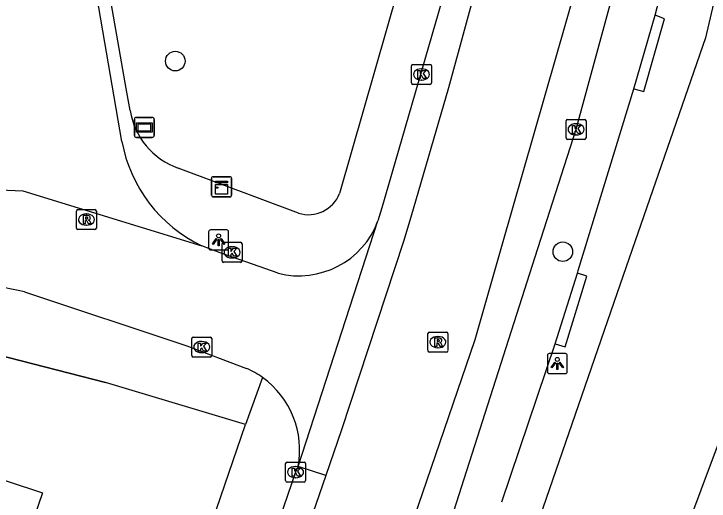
# Model space of a CAD drawing. Extents: x 162880 to 165536, y 384011 to 385179.
# Drawn here: x 164364.68 to 164399.44, y 384679.68 to 384704.02 of the extents above; entities that cross this region are included whole.
import ezdxf

# ---------------------------------------------------------------- set-up
doc = ezdxf.new("R2010")
doc.units = 0
for name, color, linetype in [('IMGEO_Boom', 7, 'Continuous'), ('IMGEO_Kast', 7, 'Continuous'), ('IMGEO_Kolk', 7, 'Continuous'), ('IMGEO_Lichtpunt', 7, 'Continuous'), ('IMGEO_Muur', 7, 'Continuous'), ('IMGEO_Pand', 7, 'Continuous'), ('IMGEO_Rijbaan_lokaal_gesloten', 7, 'Continuous'), ('IMGEO_Rijbaan_lokaal_open', 7, 'Continuous'), ('IMGEO_Rioolput', 7, 'Continuous'), ('IMGEO_Straatnaambord', 7, 'Continuous'), ('IMGEO_Voetpad_open', 7, 'Continuous')]:
    doc.layers.add(name, color=color, linetype=linetype)

msp = doc.modelspace()

# ---------------------------------------------------------------- linework, layer by layer
at = {"layer": 'IMGEO_Boom'}
for centre in [(164372.752, 384701.665), (164392.127, 384692.142)]:
    msp.add_circle(centre, 0.489, dxfattribs=at)
at = {"layer": 'IMGEO_Kast'}
for p, q in [((164374.567, 384694.959), (164374.567, 384695.8)), ((164374.567, 384695.8), (164374.567, 384694.959)), ((164374.642, 384695.884), (164375.483, 384695.884)), ((164375.483, 384695.884), (164374.642, 384695.884)), ((164375.567, 384695.809), (164375.567, 384694.968)), ((164375.567, 384694.968), (164375.567, 384695.809)), ((164375.492, 384694.884), (164374.651, 384694.884)), ((164374.651, 384694.884), (164375.492, 384694.884))]:
    msp.add_line(p, q, dxfattribs=at)
for points in [[(164374.762, 384695.674), (164375.362, 384695.674), (164375.362, 384695.589), (164374.762, 384695.589), (164374.762, 384695.674)], [(164374.762, 384695.499), (164375.362, 384695.499), (164375.362, 384695.01), (164374.762, 384695.01), (164374.762, 384695.499)]]:
    msp.add_lwpolyline(points, dxfattribs=at)
msp.add_circle((164374.846, 384695.348), 0.0377, dxfattribs=at)
for centre, start, end in [((164374.645, 384695.806), 92.4484, 184.2845), ((164374.645, 384695.806), 92.4484, 184.2845), ((164375.489, 384695.806), 2.4484, 94.2845), ((164375.489, 384695.806), 2.4484, 94.2845), ((164374.645, 384694.962), 182.4484, 274.2845), ((164374.645, 384694.962), 182.4484, 274.2845), ((164375.489, 384694.962), 272.4484, 4.2845), ((164375.489, 384694.962), 272.4484, 4.2845)]:
    msp.add_arc(centre, 0.0779, start, end, dxfattribs=at)
at = {"layer": 'IMGEO_Kolk'}
for p, q in [((164384.56, 384700.574), (164384.56, 384701.426)), ((164384.635, 384701.5), (164385.487, 384701.5)), ((164385.561, 384701.426), (164385.561, 384700.574)), ((164385.048, 384701.28), (164385.073, 384701.28)), ((164385.071, 384700.72), (164385.046, 384700.72)), ((164385.487, 384700.5), (164384.635, 384700.5)), ((164392.289, 384697.829), (164392.289, 384698.681)), ((164392.364, 384698.755), (164393.216, 384698.755)), ((164393.29, 384698.681), (164393.29, 384697.829)), ((164392.777, 384698.535), (164392.802, 384698.535)), ((164392.8, 384697.975), (164392.775, 384697.975)), ((164393.216, 384697.755), (164392.364, 384697.755)), ((164375.092, 384691.685), (164375.092, 384692.537)), ((164375.167, 384692.611), (164376.019, 384692.611)), ((164375.58, 384692.391), (164375.605, 384692.391)), ((164376.093, 384692.537), (164376.093, 384691.685)), ((164376.019, 384691.611), (164375.167, 384691.611)), ((164375.603, 384691.831), (164375.578, 384691.831)), ((164373.574, 384686.951), (164373.574, 384687.803)), ((164373.649, 384687.877), (164374.501, 384687.877)), ((164374.575, 384687.803), (164374.575, 384686.951)), ((164374.062, 384687.657), (164374.087, 384687.657)), ((164374.085, 384687.097), (164374.06, 384687.097)), ((164374.501, 384686.877), (164373.649, 384686.877)), ((164378.269, 384680.703), (164378.269, 384681.555)), ((164378.344, 384681.629), (164379.196, 384681.629)), ((164379.27, 384681.555), (164379.27, 384680.703)), ((164378.757, 384681.409), (164378.782, 384681.409)), ((164378.78, 384680.849), (164378.755, 384680.849)), ((164379.196, 384680.629), (164378.344, 384680.629))]:
    msp.add_line(p, q, dxfattribs=at)
for points in [[(164384.56, 384700.574), (164384.56, 384701.426)], [(164384.635, 384701.5), (164385.487, 384701.5)], [(164385.561, 384701.426), (164385.561, 384700.574)], [(164384.881, 384701.2), (164385.004, 384701.2), (164385.004, 384701.049), (164385.134, 384701.2), (164385.298, 384701.2), (164385.152, 384701.049), (164385.305, 384700.8), (164385.153, 384700.8), (164385.068, 384700.964), (164385.004, 384700.897), (164385.004, 384700.8), (164384.881, 384700.8), (164384.881, 384701.2)], [(164385.487, 384700.5), (164384.635, 384700.5)], [(164392.289, 384697.829), (164392.289, 384698.681)], [(164392.364, 384698.755), (164393.216, 384698.755)], [(164393.29, 384698.681), (164393.29, 384697.829)], [(164392.61, 384698.455), (164392.733, 384698.455), (164392.733, 384698.304), (164392.863, 384698.455), (164393.027, 384698.455), (164392.881, 384698.304), (164393.034, 384698.055), (164392.882, 384698.055), (164392.797, 384698.219), (164392.733, 384698.152), (164392.733, 384698.055), (164392.61, 384698.055), (164392.61, 384698.455)], [(164393.216, 384697.755), (164392.364, 384697.755)], [(164375.092, 384691.685), (164375.092, 384692.537)], [(164375.167, 384692.611), (164376.019, 384692.611)], [(164375.413, 384692.311), (164375.536, 384692.311), (164375.536, 384692.16), (164375.666, 384692.311), (164375.83, 384692.311), (164375.684, 384692.16), (164375.837, 384691.911), (164375.685, 384691.911), (164375.6, 384692.075), (164375.536, 384692.008), (164375.536, 384691.911), (164375.413, 384691.911), (164375.413, 384692.311)], [(164376.093, 384692.537), (164376.093, 384691.685)], [(164376.019, 384691.611), (164375.167, 384691.611)], [(164373.574, 384686.951), (164373.574, 384687.803)], [(164373.649, 384687.877), (164374.501, 384687.877)], [(164374.575, 384687.803), (164374.575, 384686.951)], [(164373.895, 384687.577), (164374.018, 384687.577), (164374.018, 384687.426), (164374.148, 384687.577), (164374.312, 384687.577), (164374.166, 384687.426), (164374.319, 384687.177), (164374.167, 384687.177), (164374.082, 384687.341), (164374.018, 384687.274), (164374.018, 384687.177), (164373.895, 384687.177), (164373.895, 384687.577)], [(164374.501, 384686.877), (164373.649, 384686.877)], [(164378.269, 384680.703), (164378.269, 384681.555)], [(164378.344, 384681.629), (164379.196, 384681.629)], [(164379.27, 384681.555), (164379.27, 384680.703)], [(164378.59, 384681.329), (164378.713, 384681.329), (164378.713, 384681.178), (164378.843, 384681.329), (164379.007, 384681.329), (164378.861, 384681.178), (164379.014, 384680.929), (164378.862, 384680.929), (164378.777, 384681.093), (164378.713, 384681.026), (164378.713, 384680.929), (164378.59, 384680.929), (164378.59, 384681.329)], [(164379.196, 384680.629), (164378.344, 384680.629)]]:
    msp.add_lwpolyline(points, dxfattribs=at)
for centre, start, end in [((164384.637, 384701.424), 91.552, 178.448), ((164384.637, 384701.424), 91.552, 178.448), ((164385.485, 384701.424), 1.552, 88.448), ((164385.485, 384701.424), 1.552, 88.448), ((164384.637, 384700.576), 181.552, 268.448), ((164384.637, 384700.576), 181.552, 268.448), ((164385.485, 384700.576), 271.552, 358.448), ((164385.485, 384700.576), 271.552, 358.448), ((164392.366, 384698.679), 91.552, 178.448), ((164392.366, 384698.679), 91.552, 178.448), ((164393.214, 384698.679), 1.552, 88.448), ((164393.214, 384698.679), 1.552, 88.448), ((164392.366, 384697.831), 181.552, 268.448), ((164392.366, 384697.831), 181.552, 268.448), ((164393.214, 384697.831), 271.552, 358.448), ((164393.214, 384697.831), 271.552, 358.448), ((164375.169, 384692.535), 91.552, 178.448), ((164375.169, 384692.535), 91.552, 178.448), ((164376.017, 384692.535), 1.552, 88.448), ((164376.017, 384692.535), 1.552, 88.448), ((164375.169, 384691.687), 181.552, 268.448), ((164375.169, 384691.687), 181.552, 268.448), ((164376.017, 384691.687), 271.552, 358.448), ((164376.017, 384691.687), 271.552, 358.448), ((164373.651, 384687.801), 91.552, 178.448), ((164373.651, 384687.801), 91.552, 178.448), ((164374.499, 384687.801), 1.552, 88.448), ((164374.499, 384687.801), 1.552, 88.448), ((164373.651, 384686.953), 181.552, 268.448), ((164373.651, 384686.953), 181.552, 268.448), ((164374.499, 384686.953), 271.552, 358.448), ((164374.499, 384686.953), 271.552, 358.448), ((164378.346, 384681.553), 91.552, 178.448), ((164378.346, 384681.553), 91.552, 178.448), ((164379.194, 384681.553), 1.552, 88.448), ((164379.194, 384681.553), 1.552, 88.448), ((164378.346, 384680.705), 181.552, 268.448), ((164378.346, 384680.705), 181.552, 268.448), ((164379.194, 384680.705), 271.552, 358.448), ((164379.194, 384680.705), 271.552, 358.448)]:
    msp.add_arc(centre, 0.0765, start, end, dxfattribs=at)
for centre, major_axis, ratio, start_param, end_param in [((164385.047, 384701), (-0.387, 0.002), 0.722429, 4.712389, 7.853982), ((164385.072, 384701), (-0.39, 0.002), 0.717154, 1.570796, 4.712389), ((164392.776, 384698.255), (-0.387, 0.002), 0.722429, 4.712389, 7.853982), ((164392.801, 384698.255), (-0.39, 0.002), 0.717154, 1.570796, 4.712389), ((164375.579, 384692.111), (-0.387, 0.002), 0.722429, 4.712389, 7.853982), ((164375.604, 384692.111), (-0.39, 0.002), 0.717154, 1.570796, 4.712389), ((164374.061, 384687.377), (-0.387, 0.002), 0.722429, 4.712389, 7.853982), ((164374.086, 384687.377), (-0.39, 0.002), 0.717154, 1.570796, 4.712389), ((164378.756, 384681.129), (-0.387, 0.002), 0.722429, 4.712389, 7.853982), ((164378.781, 384681.129), (-0.39, 0.002), 0.717154, 1.570796, 4.712389)]:
    msp.add_ellipse(centre, major_axis=major_axis, ratio=ratio, start_param=start_param, end_param=end_param, dxfattribs=at)
at = {"layer": 'IMGEO_Lichtpunt'}
for p, q in [((164374.421, 384693.135), (164374.421, 384692.328)), ((164374.421, 384693.135), (164374.421, 384692.328)), ((164375.323, 384693.23), (164374.515, 384693.23)), ((164375.323, 384693.23), (164374.515, 384693.23)), ((164375.417, 384692.328), (164375.417, 384693.135)), ((164375.417, 384692.328), (164375.417, 384693.135)), ((164374.515, 384692.234), (164375.323, 384692.234)), ((164374.515, 384692.234), (164375.323, 384692.234)), ((164391.354, 384686.958), (164391.354, 384686.151)), ((164391.354, 384686.958), (164391.354, 384686.151)), ((164392.256, 384687.053), (164391.448, 384687.053)), ((164392.256, 384687.053), (164391.448, 384687.053)), ((164392.35, 384686.151), (164392.35, 384686.958)), ((164392.35, 384686.151), (164392.35, 384686.958)), ((164391.448, 384686.057), (164392.256, 384686.057)), ((164391.448, 384686.057), (164392.256, 384686.057))]:
    msp.add_line(p, q, dxfattribs=at)
for points in [[(164374.795, 384692.799), (164374.834, 384692.771), (164374.646, 384692.509), (164374.608, 384692.536), (164374.795, 384692.799)], [(164374.897, 384692.751), (164374.944, 384692.751), (164374.944, 384692.429), (164374.897, 384692.429), (164374.897, 384692.751)], [(164375.007, 384692.771), (164375.045, 384692.798), (164375.232, 384692.536), (164375.193, 384692.508), (164375.007, 384692.771)], [(164391.728, 384686.622), (164391.767, 384686.594), (164391.579, 384686.332), (164391.541, 384686.359), (164391.728, 384686.622)], [(164391.83, 384686.574), (164391.877, 384686.574), (164391.877, 384686.252), (164391.83, 384686.252), (164391.83, 384686.574)], [(164391.94, 384686.594), (164391.978, 384686.621), (164392.165, 384686.359), (164392.126, 384686.331), (164391.94, 384686.594)]]:
    msp.add_lwpolyline(points, dxfattribs=at)
for centre in [(164374.92, 384692.933), (164391.853, 384686.756)]:
    msp.add_circle(centre, 0.0994, dxfattribs=at)
for centre, start, end in [((164374.515, 384693.135), 90, 180), ((164374.515, 384693.135), 90, 180), ((164375.323, 384693.135), 0, 90), ((164375.323, 384693.135), 0, 90), ((164374.515, 384692.328), 180, 270), ((164374.515, 384692.328), 180, 270), ((164375.323, 384692.328), 270, 0), ((164375.323, 384692.328), 270, 360), ((164391.448, 384686.958), 90, 180), ((164391.448, 384686.958), 90, 180), ((164392.256, 384686.958), 0, 90), ((164392.256, 384686.958), 0, 90), ((164391.448, 384686.151), 180, 270), ((164391.448, 384686.151), 180, 270), ((164392.256, 384686.151), 270, 0), ((164392.256, 384686.151), 270, 360)]:
    msp.add_arc(centre, 0.0946, start, end, dxfattribs=at)
at = {"layer": 'IMGEO_Muur'}
msp.add_lwpolyline([(164348.148, 384685.06), (164361.979, 384687.467), (164369.263, 384685.606)], dxfattribs=at)
at = {"layer": 'IMGEO_Pand'}
for points in [[(164402.892, 384676.293), (164406.605, 384674.9), (164407.898, 384678.345), (164410.699, 384677.294), (164411.825, 384680.295), (164414.428, 384679.319), (164415.749, 384682.841), (164410.305, 384684.884), (164405.623, 384686.641), (164405.502, 384686.319), (164406.84, 384685.817), (164405.674, 384682.709), (164400.663, 384684.588), (164398.21, 384678.05), (164402.892, 384676.293)], [(164356.995, 384670.99), (164353.51, 384672.201), (164357.211, 384683.027), (164366.111, 384680.1), (164364.328, 384674.897), (164367.609, 384673.759), (164367.479, 384673.378), (164367.876, 384673.239), (164366.042, 384667.869)]]:
    msp.add_lwpolyline(points, dxfattribs=at)
at = {"layer": 'IMGEO_Rijbaan_lokaal_gesloten'}
for points in [[(164397.186, 384754.944), (164393.994, 384737.568), (164391.963, 384727.781), (164390.233, 384720.25), (164387.079, 384708.144), (164383.077, 384694.337), (164382.886, 384693.677)], [(164397.98, 384749.37), (164392.706, 384723.789), (164389.601, 384711.984), (164386.419, 384700.335), (164384.526, 384693.869), (164384.168, 384692.646), (164381.062, 384683.249), (164380.274, 384680.965)], [(164345.808, 384577.539), (164348.451, 384582.542), (164357.854, 384600.926), (164371.904, 384641.543), (164385.333, 384680.686), (164387.739, 384687.753), (164389.076, 384692.416), (164392.862, 384705.616), (164396.898, 384720.839), (164402.862, 384748.351)], [(164371.683, 384636.478), (164378.046, 384654.783), (164386.545, 384678.76), (164390.748, 384691.883), (164392.79, 384698.26), (164398.329, 384718.554), (164402.931, 384741.104), (164403.947, 384746.037)], [(164378.896, 384681.413), (164382.886, 384693.677)], [(164378.896, 384681.413), (164378.769, 384681.129), (164376.771, 384675.295)], [(164380.274, 384680.965), (164378.896, 384681.413)], [(164380.274, 384680.965), (164367.051, 384642.631), (164358.24, 384616.924), (164356.222, 384611.177), (164353.35, 384603.566), (164349.973, 384595.917), (164344.878, 384586.425), (164341.421, 384579.992)]]:
    msp.add_lwpolyline(points, dxfattribs=at)
at = {"layer": 'IMGEO_Rijbaan_lokaal_open'}
for points in [[(164370.083, 384697.649), (164360.157, 384755.299), (164360.134, 384755.434), (164359.864, 384756.913)], [(164359.364, 384695.438), (164365.136, 384695.18), (164374.078, 384692.44)], [(164377.889, 384691.064), (164375, 384692.082), (164374.078, 384692.44)], [(164365.221, 384690.129), (164373.334, 384687.443), (164376.311, 384686.314)]]:
    msp.add_lwpolyline(points, dxfattribs=at)
for centre, radius, start, end in [((164377.178, 384698.954), 7.214, 190.4202, 244.5521), ((164378.923, 384695.17), 4.235, 255.8621, 339.3493), ((164361.562, 384675.198), 15.372, 76.2318, 96.0174), ((164374.556, 384682.319), 4.363, 54.0356, 66.2761), ((164374.504, 384682.229), 4.467, 349.4797, 54.1855)]:
    msp.add_arc(centre, radius, start, end, dxfattribs=at)
at = {"layer": 'IMGEO_Rioolput'}
for p, q in [((164367.81, 384693.321), (164367.81, 384694.173)), ((164367.885, 384694.247), (164368.737, 384694.247)), ((164368.811, 384694.173), (164368.811, 384693.321)), ((164368.298, 384694.027), (164368.323, 384694.027)), ((164368.321, 384693.467), (164368.296, 384693.467)), ((164368.737, 384693.247), (164367.885, 384693.247)), ((164385.457, 384688.123), (164386.309, 384688.123)), ((164385.382, 384687.197), (164385.382, 384688.049)), ((164385.87, 384687.903), (164385.895, 384687.903)), ((164386.383, 384688.049), (164386.383, 384687.197)), ((164386.309, 384687.123), (164385.457, 384687.123)), ((164385.893, 384687.343), (164385.868, 384687.343))]:
    msp.add_line(p, q, dxfattribs=at)
for points in [[(164367.81, 384693.321), (164367.81, 384694.173)], [(164367.885, 384694.247), (164368.737, 384694.247)], [(164368.811, 384694.173), (164368.811, 384693.321)], [(164368.399, 384693.945), (164368.147, 384693.947), (164368.147, 384693.547)], [(164368.147, 384693.547), (164368.271, 384693.547), (164368.271, 384693.709), (164368.282, 384693.709)], [(164368.325, 384693.866), (164368.271, 384693.866), (164368.271, 384693.785)], [(164368.271, 384693.785), (164368.323, 384693.785)], [(164368.329, 384693.68), (164368.4, 384693.547), (164368.54, 384693.547), (164368.475, 384693.673)], [(164368.737, 384693.247), (164367.885, 384693.247)], [(164385.457, 384688.123), (164386.309, 384688.123)], [(164385.382, 384687.197), (164385.382, 384688.049)], [(164385.971, 384687.821), (164385.719, 384687.823), (164385.719, 384687.423)], [(164386.383, 384688.049), (164386.383, 384687.197)], [(164385.719, 384687.423), (164385.843, 384687.423), (164385.843, 384687.585), (164385.854, 384687.585)], [(164385.897, 384687.742), (164385.843, 384687.742), (164385.843, 384687.661)], [(164385.843, 384687.661), (164385.895, 384687.661)], [(164385.901, 384687.556), (164385.972, 384687.423), (164386.112, 384687.423), (164386.047, 384687.549)], [(164386.309, 384687.123), (164385.457, 384687.123)]]:
    msp.add_lwpolyline(points, dxfattribs=at)
for centre, radius, start, end in [((164367.887, 384694.171), 0.0765, 91.552, 178.448), ((164367.887, 384694.171), 0.0765, 91.552, 178.448), ((164368.735, 384694.171), 0.0765, 1.552, 88.448), ((164368.735, 384694.171), 0.0765, 1.552, 88.448), ((164368.281, 384693.656), 0.0533, 26.0293, 88.6989), ((164368.307, 384693.974), 0.19, 274.7715, 282.9687), ((164368.331, 384693.77), 0.0964, 77.0061, 93.1865), ((164368.345, 384693.827), 0.0378, 276.6634, 79.6772), ((164368.398, 384693.835), 0.109, 350.3612, 89.416), ((164368.396, 384693.835), 0.112, 277.5842, 350.9817), ((164368.38, 384693.62), 0.108, 29.5134, 73.7905), ((164367.887, 384693.323), 0.0765, 181.552, 268.448), ((164367.887, 384693.323), 0.0765, 181.552, 268.448), ((164368.735, 384693.323), 0.0765, 271.552, 358.448), ((164368.735, 384693.323), 0.0765, 271.552, 358.448), ((164385.459, 384688.047), 0.0765, 91.552, 178.448), ((164385.459, 384688.047), 0.0765, 91.552, 178.448), ((164386.307, 384688.047), 0.0765, 1.552, 88.448), ((164386.307, 384688.047), 0.0765, 1.552, 88.448), ((164385.97, 384687.711), 0.109, 350.3612, 89.416), ((164385.853, 384687.532), 0.0533, 26.0293, 88.6989), ((164385.879, 384687.85), 0.19, 274.7715, 282.9687), ((164385.903, 384687.646), 0.0964, 77.0061, 93.1865), ((164385.917, 384687.703), 0.0378, 276.6634, 79.6772), ((164385.968, 384687.711), 0.112, 277.5842, 350.9817), ((164385.952, 384687.496), 0.108, 29.5134, 73.7905), ((164385.459, 384687.199), 0.0765, 181.552, 268.448), ((164385.459, 384687.199), 0.0765, 181.552, 268.448), ((164386.307, 384687.199), 0.0765, 271.552, 358.448), ((164386.307, 384687.199), 0.0765, 271.552, 358.448)]:
    msp.add_arc(centre, radius, start, end, dxfattribs=at)
for centre, major_axis, ratio, start_param, end_param in [((164368.297, 384693.747), (-0.387, 0.002), 0.722429, 4.712389, 7.853982), ((164368.322, 384693.747), (-0.39, 0.002), 0.717154, 1.570796, 4.712389), ((164385.869, 384687.623), (-0.387, 0.002), 0.722429, 4.712389, 7.853982), ((164385.894, 384687.623), (-0.39, 0.002), 0.717154, 1.570796, 4.712389)]:
    msp.add_ellipse(centre, major_axis=major_axis, ratio=ratio, start_param=start_param, end_param=end_param, dxfattribs=at)
at = {"layer": 'IMGEO_Straatnaambord'}
for p, q in [((164370.707, 384697.954), (164370.707, 384698.754)), ((164370.707, 384698.754), (164370.707, 384697.954)), ((164370.807, 384698.854), (164371.597, 384698.854)), ((164371.597, 384698.854), (164370.807, 384698.854)), ((164371.697, 384698.754), (164371.697, 384697.954)), ((164371.697, 384697.954), (164371.697, 384698.754)), ((164371.597, 384697.854), (164370.807, 384697.854)), ((164370.807, 384697.854), (164371.597, 384697.854))]:
    msp.add_line(p, q, dxfattribs=at)
for points in [[(164370.808, 384698.586), (164371.596, 384698.586), (164371.596, 384698.122), (164370.808, 384698.122), (164370.808, 384698.586)], [(164370.873, 384698.521), (164370.873, 384698.187), (164371.531, 384698.187), (164371.531, 384698.521), (164370.873, 384698.521)]]:
    msp.add_lwpolyline(points, dxfattribs=at)
for centre, start, end in [((164370.807, 384698.754), 90, 180), ((164370.807, 384698.754), 90, 180), ((164371.597, 384698.754), 0, 90), ((164371.597, 384698.754), 360, 90), ((164370.807, 384697.954), 180, 270), ((164370.807, 384697.954), 180, 270), ((164371.597, 384697.954), 270, 0), ((164371.597, 384697.954), 270, 0)]:
    msp.add_arc(centre, 0.1, start, end, dxfattribs=at)
at = {"layer": 'IMGEO_Voetpad_open'}
for points in [[(164370.496, 384699.197), (164370.303, 384700.295), (164362.473, 384744.916), (164361.581, 384750), (164360.296, 384756.937)], [(164394.902, 384753.414), (164388.345, 384722.022), (164385.071, 384709.401), (164380.967, 384695.052)], [(164396.75, 384703.956), (164399.195, 384713.364), (164400.617, 384719.774), (164401.967, 384726.864)], [(164401.656, 384713.138), (164399.26, 384702.833), (164395, 384690.528), (164390.806, 384678.415), (164383.194, 384657.324), (164375.921, 384635.86)], [(164395.682, 384700.286), (164396.178, 384700.144), (164397.216, 384703.771), (164396.75, 384703.956)], [(164395.682, 384700.286), (164396.75, 384703.956)], [(164392.862, 384691.069), (164392.901, 384691.197), (164395.682, 384700.286)], [(164378.916, 384694.067), (164372.902, 384696.319)], [(164391.743, 384687.545), (164392.245, 384687.391), (164393.328, 384690.927), (164392.862, 384691.069)], [(164391.743, 384687.545), (164392.862, 384691.069)], [(164376.258, 384683.505), (164369.263, 384685.606), (164361.979, 384687.467), (164348.148, 384685.06), (164343.268, 384684.303), (164342.095, 384681.353), (164341.433, 384678.732)], [(164389.077, 384679.636), (164391.743, 384687.545)], [(164377.118, 384685.851), (164376.258, 384683.505)], [(164289.768, 384534.7), (164291.477, 384535.954), (164309.602, 384548.644), (164322.198, 384559.899), (164322.408, 384560.17), (164322.494, 384560.391), (164335.312, 384590.058), (164348.766, 384620.706), (164354.011, 384618.805), (164357.798, 384629.685), (164376.258, 384683.505)]]:
    msp.add_lwpolyline(points, dxfattribs=at)
for centre, radius, start, end in [((164374.108, 384699.772), 3.658, 189.0447, 250.7464), ((164379.413, 384695.66), 1.669, 252.6661, 338.6395)]:
    msp.add_arc(centre, radius, start, end, dxfattribs=at)

doc.saveas('drawing.dxf')
